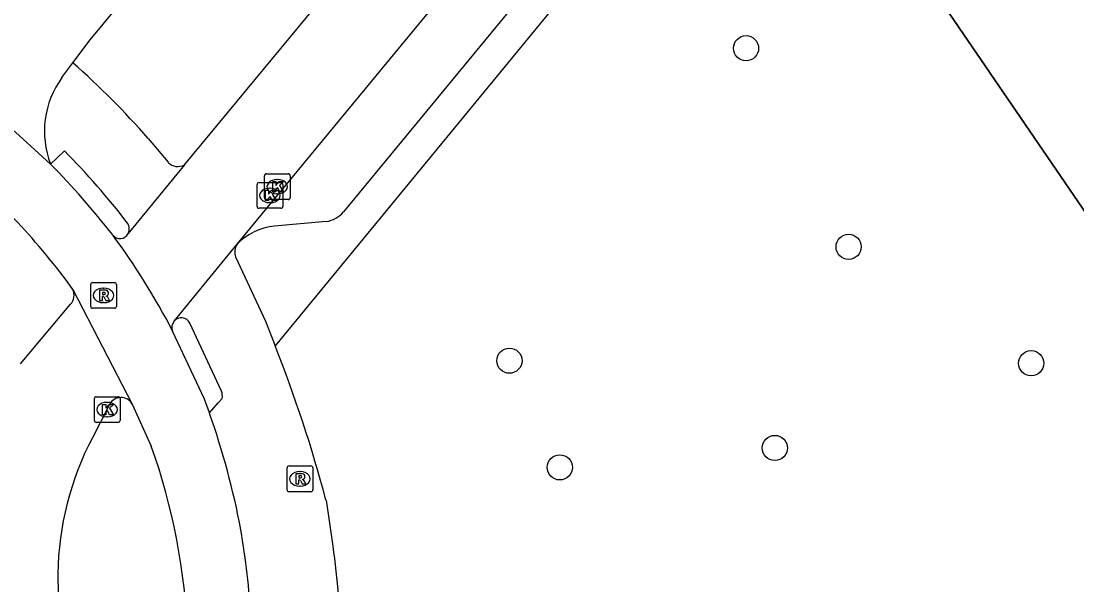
# Model space of a CAD drawing. Extents: x 155275 to 156263, y 382654 to 383635.
# Drawn here: x 155494.66 to 155535.66, y 382860.16 to 382882.06 of the extents above; entities that cross this region are included whole.
import ezdxf

# ---------------------------------------------------------------- set-up
doc = ezdxf.new("R2010")
doc.units = 0
for name, color, linetype in [('IMGEO_Boom', 7, 'Continuous'), ('IMGEO_Fietspad_gesloten', 7, 'Continuous'), ('IMGEO_Groenvoorziening', 7, 'Continuous'), ('IMGEO_Kolk', 7, 'Continuous'), ('IMGEO_Muur', 7, 'Continuous'), ('IMGEO_Rijbaan_lokaal_gesloten', 7, 'Continuous'), ('IMGEO_Rijbaan_regionaal_gesloten', 7, 'Continuous'), ('IMGEO_Rioolput', 7, 'Continuous'), ('IMGEO_Voetpad_open', 7, 'Continuous')]:
    doc.layers.add(name, color=color, linetype=linetype)

msp = doc.modelspace()

# ---------------------------------------------------------------- linework, layer by layer
at = {"layer": 'IMGEO_Boom'}
for centre in [(155522.809, 382881.005), (155526.792, 382873.289), (155513.62, 382868.867), (155533.881, 382868.768), (155523.926, 382865.476), (155515.576, 382864.723)]:
    msp.add_circle(centre, 0.489, dxfattribs=at)
at = {"layer": 'IMGEO_Fietspad_gesloten'}
for points in [[(155496.67, 382880.437), (155497.335, 382881.332), (155511.334, 382898.215), (155518.802, 382907.088), (155545.301, 382939.168), (155575.161, 382975.555)], [(155495.798, 382876.506), (155494.579, 382877.609), (155493.359, 382878.709), (155492.095, 382879.625), (155490.83, 382880.538)], [(155496.244, 382879.863), (155496.67, 382880.437)], [(155501.972, 382866.835), (155501.779, 382867.37), (155500.542, 382870.018)], [(155498.973, 382867.184), (155499.713, 382865.552)]]:
    msp.add_lwpolyline(points, dxfattribs=at)
for centre, radius, start, end in [((155499.099, 382877.776), 3.536, 143.8252, 201.0391), ((155475.179, 382856.087), 26.525, 35.8881, 50.5264), ((155473.271, 382854.321), 31.617, 37.9162, 44.5616), ((155472.657, 382856.523), 31.076, 10.7034, 19.3792), ((155476.303, 382857.231), 24.844, 344.7681, 19.5671), ((155469.312, 382856.627), 34.351, 3.7076, 9.4979)]:
    msp.add_arc(centre, radius, start, end, dxfattribs=at)
at = {"layer": 'IMGEO_Groenvoorziening'}
msp.add_lwpolyline([(155552.869, 382856.181), (155549.963, 382854.195), (155523.867, 382892.372)], dxfattribs=at)
at = {"layer": 'IMGEO_Kolk'}
for p, q in [((155504.106, 382875.202), (155504.106, 382876.054)), ((155504.181, 382876.128), (155505.033, 382876.128)), ((155504.594, 382875.908), (155504.619, 382875.908)), ((155505.107, 382876.054), (155505.107, 382875.202)), ((155503.821, 382874.861), (155503.821, 382875.713)), ((155503.896, 382875.787), (155504.748, 382875.787)), ((155504.309, 382875.567), (155504.334, 382875.567)), ((155504.822, 382875.713), (155504.822, 382874.861)), ((155505.033, 382875.128), (155504.181, 382875.128)), ((155504.332, 382875.007), (155504.307, 382875.007)), ((155504.617, 382875.348), (155504.592, 382875.348)), ((155504.748, 382874.787), (155503.896, 382874.787)), ((155497.502, 382866.542), (155497.502, 382867.394)), ((155497.577, 382867.468), (155498.429, 382867.468)), ((155497.99, 382867.248), (155498.015, 382867.248)), ((155498.503, 382867.394), (155498.503, 382866.542)), ((155498.429, 382866.468), (155497.577, 382866.468)), ((155498.013, 382866.688), (155497.988, 382866.688))]:
    msp.add_line(p, q, dxfattribs=at)
for points in [[(155504.106, 382875.202), (155504.106, 382876.054)], [(155504.181, 382876.128), (155505.033, 382876.128)], [(155504.427, 382875.828), (155504.55, 382875.828), (155504.55, 382875.677), (155504.68, 382875.828), (155504.844, 382875.828), (155504.698, 382875.677), (155504.851, 382875.428), (155504.699, 382875.428), (155504.614, 382875.592), (155504.55, 382875.525), (155504.55, 382875.428), (155504.427, 382875.428), (155504.427, 382875.828)], [(155505.107, 382876.054), (155505.107, 382875.202)], [(155503.821, 382874.861), (155503.821, 382875.713)], [(155503.896, 382875.787), (155504.748, 382875.787)], [(155504.142, 382875.487), (155504.265, 382875.487), (155504.265, 382875.336), (155504.395, 382875.487), (155504.559, 382875.487), (155504.413, 382875.336), (155504.566, 382875.087), (155504.414, 382875.087), (155504.329, 382875.251), (155504.265, 382875.184), (155504.265, 382875.087), (155504.142, 382875.087), (155504.142, 382875.487)], [(155504.822, 382875.713), (155504.822, 382874.861)], [(155505.033, 382875.128), (155504.181, 382875.128)], [(155504.748, 382874.787), (155503.896, 382874.787)], [(155497.502, 382866.542), (155497.502, 382867.394)], [(155497.577, 382867.468), (155498.429, 382867.468)], [(155498.503, 382867.394), (155498.503, 382866.542)], [(155497.823, 382867.168), (155497.946, 382867.168), (155497.946, 382867.017), (155498.076, 382867.168), (155498.24, 382867.168), (155498.094, 382867.017), (155498.247, 382866.768), (155498.095, 382866.768), (155498.01, 382866.932), (155497.946, 382866.865), (155497.946, 382866.768), (155497.823, 382866.768), (155497.823, 382867.168)], [(155498.429, 382866.468), (155497.577, 382866.468)]]:
    msp.add_lwpolyline(points, dxfattribs=at)
for centre, start, end in [((155504.183, 382876.052), 91.552, 178.448), ((155504.183, 382876.052), 91.552, 178.448), ((155505.031, 382876.052), 1.552, 88.448), ((155505.031, 382876.052), 1.552, 88.448), ((155503.898, 382875.711), 91.552, 178.448), ((155503.898, 382875.711), 91.552, 178.448), ((155504.746, 382875.711), 1.552, 88.448), ((155504.746, 382875.711), 1.552, 88.448), ((155504.183, 382875.204), 181.552, 268.448), ((155504.183, 382875.204), 181.552, 268.448), ((155505.031, 382875.204), 271.552, 358.448), ((155505.031, 382875.204), 271.552, 358.448), ((155503.898, 382874.863), 181.552, 268.448), ((155503.898, 382874.863), 181.552, 268.448), ((155504.746, 382874.863), 271.552, 358.448), ((155504.746, 382874.863), 271.552, 358.448), ((155497.579, 382867.392), 91.552, 178.448), ((155497.579, 382867.392), 91.552, 178.448), ((155498.427, 382867.392), 1.552, 88.448), ((155498.427, 382867.392), 1.552, 88.448), ((155497.579, 382866.544), 181.552, 268.448), ((155497.579, 382866.544), 181.552, 268.448), ((155498.427, 382866.544), 271.552, 358.448), ((155498.427, 382866.544), 271.552, 358.448)]:
    msp.add_arc(centre, 0.0765, start, end, dxfattribs=at)
for centre, major_axis, ratio, start_param, end_param in [((155504.593, 382875.628), (-0.387, 0.002), 0.722429, 4.712389, 7.853982), ((155504.618, 382875.628), (-0.39, 0.002), 0.717154, 1.570796, 4.712389), ((155504.308, 382875.287), (-0.387, 0.002), 0.722429, 4.712389, 7.853982), ((155504.333, 382875.287), (-0.39, 0.002), 0.717154, 1.570796, 4.712389), ((155497.989, 382866.968), (-0.387, 0.002), 0.722429, 4.712389, 7.853982), ((155498.014, 382866.968), (-0.39, 0.002), 0.717154, 1.570796, 4.712389)]:
    msp.add_ellipse(centre, major_axis=major_axis, ratio=ratio, start_param=start_param, end_param=end_param, dxfattribs=at)
at = {"layer": 'IMGEO_Muur'}
msp.add_lwpolyline([(155527.511, 382896.822), (155523.867, 382892.372), (155549.963, 382854.195), (155552.869, 382856.181), (155554.52, 382857.31)], dxfattribs=at)
at = {"layer": 'IMGEO_Rijbaan_lokaal_gesloten'}
for points in [[(155500.998, 382876.481), (155523.385, 382903.532), (155571.314, 382961.825)], [(155503.043, 382873.39), (155518.138, 382891.696)], [(155500.998, 382876.481), (155498.817, 382873.804)], [(155500.599, 382870.406), (155503.043, 382873.39)]]:
    msp.add_lwpolyline(points, dxfattribs=at)
for centre, radius, start, end in [((155498.498, 382873.974), 0.362, 218.3259, 331.9088), ((155476.453, 382857.583), 27.109, 27.3023, 36.609), ((155500.895, 382870.164), 0.382, 140.7967, 202.4886)]:
    msp.add_arc(centre, radius, start, end, dxfattribs=at)
at = {"layer": 'IMGEO_Rijbaan_regionaal_gesloten'}
for points in [[(155496.668, 382871.636), (155498.973, 382867.184)], [(155494.638, 382868.749), (155496.578, 382871.059)], [(155498.088, 382867.171), (155497.428, 382865.876)], [(155496.086, 382860.598), (155496.13, 382857.437)]]:
    msp.add_lwpolyline(points, dxfattribs=at)
for centre, radius, start, end in [((155496.182, 382871.416), 0.533, 317.9318, 24.3372), ((155498.534, 382866.928), 0.508, 30.2571, 151.4261), ((155507.833, 382860.421), 11.749, 152.3328, 179.1354)]:
    msp.add_arc(centre, radius, start, end, dxfattribs=at)
at = {"layer": 'IMGEO_Rioolput'}
for p, q in [((155497.359, 382870.977), (155497.359, 382871.829)), ((155497.434, 382871.903), (155498.286, 382871.903)), ((155498.36, 382871.829), (155498.36, 382870.977)), ((155497.847, 382871.683), (155497.872, 382871.683)), ((155498.286, 382870.903), (155497.434, 382870.903)), ((155497.87, 382871.123), (155497.845, 382871.123)), ((155505.061, 382864.778), (155505.913, 382864.778)), ((155504.986, 382863.852), (155504.986, 382864.704)), ((155505.474, 382864.558), (155505.499, 382864.558)), ((155505.987, 382864.704), (155505.987, 382863.852)), ((155505.497, 382863.998), (155505.472, 382863.998)), ((155505.913, 382863.778), (155505.061, 382863.778))]:
    msp.add_line(p, q, dxfattribs=at)
for points in [[(155497.359, 382870.977), (155497.359, 382871.829)], [(155497.434, 382871.903), (155498.286, 382871.903)], [(155498.36, 382871.829), (155498.36, 382870.977)], [(155497.948, 382871.601), (155497.696, 382871.603), (155497.696, 382871.203)], [(155497.696, 382871.203), (155497.82, 382871.203), (155497.82, 382871.365), (155497.831, 382871.365)], [(155497.874, 382871.522), (155497.82, 382871.522), (155497.82, 382871.441)], [(155497.82, 382871.441), (155497.872, 382871.441)], [(155497.878, 382871.336), (155497.949, 382871.203), (155498.089, 382871.203), (155498.024, 382871.329)], [(155498.286, 382870.903), (155497.434, 382870.903)], [(155505.061, 382864.778), (155505.913, 382864.778)], [(155504.986, 382863.852), (155504.986, 382864.704)], [(155505.575, 382864.476), (155505.323, 382864.478), (155505.323, 382864.078)], [(155505.501, 382864.397), (155505.447, 382864.397), (155505.447, 382864.316)], [(155505.987, 382864.704), (155505.987, 382863.852)], [(155505.323, 382864.078), (155505.447, 382864.078), (155505.447, 382864.24), (155505.458, 382864.24)], [(155505.447, 382864.316), (155505.499, 382864.316)], [(155505.505, 382864.211), (155505.576, 382864.078), (155505.716, 382864.078), (155505.651, 382864.204)], [(155505.913, 382863.778), (155505.061, 382863.778)]]:
    msp.add_lwpolyline(points, dxfattribs=at)
for centre, radius, start, end in [((155497.436, 382871.827), 0.0765, 91.552, 178.448), ((155497.436, 382871.827), 0.0765, 91.552, 178.448), ((155498.284, 382871.827), 0.0765, 1.552, 88.448), ((155498.284, 382871.827), 0.0765, 1.552, 88.448), ((155497.83, 382871.312), 0.0533, 26.0293, 88.6989), ((155497.856, 382871.63), 0.19, 274.7715, 282.9687), ((155497.88, 382871.426), 0.0964, 77.0061, 93.1865), ((155497.894, 382871.483), 0.0378, 276.6634, 79.6772), ((155497.947, 382871.491), 0.109, 350.3612, 89.416), ((155497.945, 382871.491), 0.112, 277.5842, 350.9817), ((155497.929, 382871.276), 0.108, 29.5134, 73.7905), ((155497.436, 382870.979), 0.0765, 181.552, 268.448), ((155497.436, 382870.979), 0.0765, 181.552, 268.448), ((155498.284, 382870.979), 0.0765, 271.552, 358.448), ((155498.284, 382870.979), 0.0765, 271.552, 358.448), ((155505.063, 382864.702), 0.0765, 91.552, 178.448), ((155505.063, 382864.702), 0.0765, 91.552, 178.448), ((155505.911, 382864.702), 0.0765, 1.552, 88.448), ((155505.911, 382864.702), 0.0765, 1.552, 88.448), ((155505.507, 382864.301), 0.0964, 77.0061, 93.1865), ((155505.521, 382864.358), 0.0378, 276.6634, 79.6772), ((155505.574, 382864.366), 0.109, 350.3612, 89.416), ((155505.572, 382864.366), 0.112, 277.5842, 350.9817), ((155505.457, 382864.187), 0.0533, 26.0293, 88.6989), ((155505.483, 382864.505), 0.19, 274.7715, 282.9687), ((155505.556, 382864.151), 0.108, 29.5134, 73.7905), ((155505.063, 382863.854), 0.0765, 181.552, 268.448), ((155505.063, 382863.854), 0.0765, 181.552, 268.448), ((155505.911, 382863.854), 0.0765, 271.552, 358.448), ((155505.911, 382863.854), 0.0765, 271.552, 358.448)]:
    msp.add_arc(centre, radius, start, end, dxfattribs=at)
for centre, major_axis, ratio, start_param, end_param in [((155497.846, 382871.403), (-0.387, 0.002), 0.722429, 4.712389, 7.853982), ((155497.871, 382871.403), (-0.39, 0.002), 0.717154, 1.570796, 4.712389), ((155505.473, 382864.278), (-0.387, 0.002), 0.722429, 4.712389, 7.853982), ((155505.498, 382864.278), (-0.39, 0.002), 0.717154, 1.570796, 4.712389)]:
    msp.add_ellipse(centre, major_axis=major_axis, ratio=ratio, start_param=start_param, end_param=end_param, dxfattribs=at)
at = {"layer": 'IMGEO_Voetpad_open'}
for points in [[(155523.867, 382892.372), (155517.653, 382885.419), (155504.528, 382869.442)], [(155516.736, 382886.257), (155507.173, 382874.652)], [(155499.595, 382877.501), (155500.37, 382876.573)], [(155496.34, 382877.019), (155495.798, 382876.506)], [(155506.507, 382874.273), (155504.492, 382874.093)], [(155502.988, 382872.897), (155504.145, 382870.406), (155504.528, 382869.442)], [(155502.436, 382867.68), (155501.208, 382870.329)], [(155501.972, 382866.835), (155502.316, 382867.233), (155502.464, 382867.4)], [(155506.498, 382863.449), (155506.769, 382861.666)]]:
    msp.add_lwpolyline(points, dxfattribs=at)
for centre, radius, start, end in [((155474.902, 382855.825), 32.857, 41.2766, 48.5083), ((155474.236, 382855.229), 31.038, 37.7069, 44.5898), ((155500.742, 382876.92), 0.509, 223.0584, 300.2729), ((155506.344, 382875.333), 1.073, 278.715, 320.5707), ((155498.441, 382873.986), 0.418, 334.1689, 32.8268), ((155504.711, 382871.797), 2.307, 95.448, 136.3139), ((155503.488, 382873.091), 0.536, 146.0666, 201.202), ((155500.878, 382870.168), 0.367, 26.0463, 139.5416), ((155452.656, 382849.071), 55.728, 14.9519, 21.4412), ((155502.015, 382867.497), 0.459, 347.8652, 23.556), ((155472.403, 382856.794), 34.71, 1.6065, 8.0691)]:
    msp.add_arc(centre, radius, start, end, dxfattribs=at)

doc.saveas('drawing.dxf')
